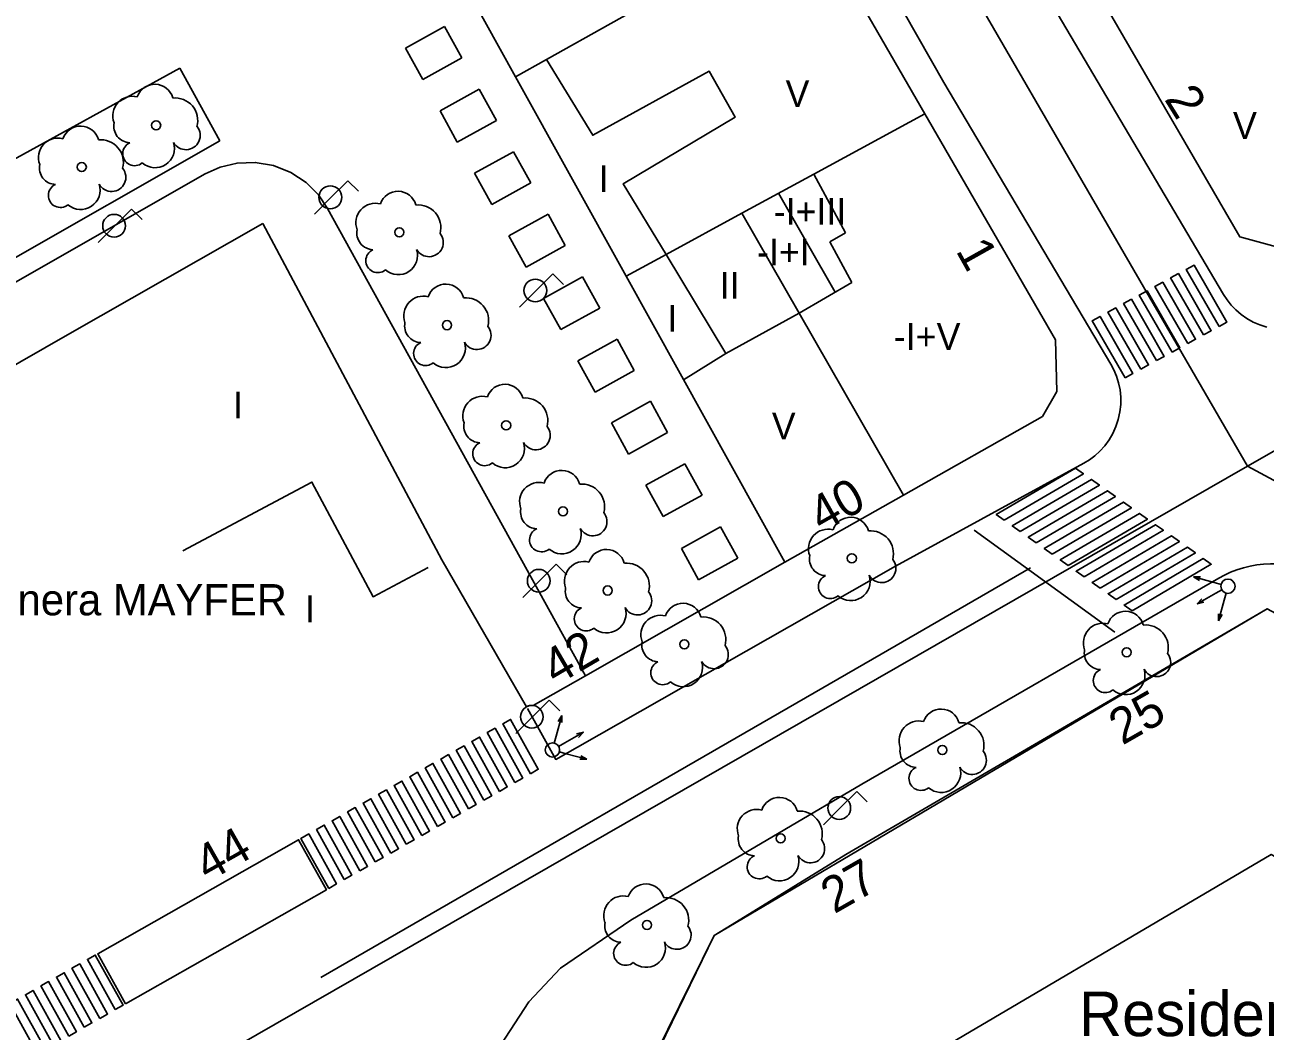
# Model space of a CAD drawing. Extents: x 282771 to 285132, y 4823109 to 4825496.
# Drawn here: x 284165.2 to 284234.7, y 4824005.5 to 4824061.9 of the extents above; entities that cross this region are included whole.
import ezdxf

# ---------------------------------------------------------------- set-up
doc = ezdxf.new("R2010")
doc.units = 0
for name, color, linetype in [('ACERA-BORDILLO', 7, 'Continuous'), ('ACERA-INTERIOR', 7, 'Continuous'), ('ARBOL', 7, 'Continuous'), ('CALLE-EJE', 7, 'Continuous'), ('EDIFICIO', 7, 'Continuous'), ('FAROLA', 7, 'Continuous'), ('INTERIOR-EDIFICIO', 7, 'Continuous'), ('MEDIANERA', 7, 'Continuous'), ('NUM-LOCAL', 7, 'Continuous'), ('NUM-PORTAL', 7, 'Continuous'), ('PASO-PEATONES', 7, 'Continuous'), ('SEMAFORO', 7, 'Continuous'), ('SENAL-VIARIA', 7, 'Continuous'), ('TXT-ALTURA-EDIFICIO', 7, 'Continuous'), ('TXT-EDIFICIOS', 7, 'Continuous'), ('URBANIZACION-AREA', 7, 'Continuous'), ('URBANIZACION-TEXTO', 7, 'Continuous'), ('ZONA-VERDE', 7, 'Continuous')]:
    doc.layers.add(name, color=color, linetype=linetype)

msp = doc.modelspace()

# ---------------------------------------------------------------- linework, layer by layer
at = {"layer": 'ACERA-BORDILLO'}
for points in [[(284193.41, 4824023.562), (284194.986, 4824020.719), (284214.017, 4824031.534), (284224.56, 4824037.314), (284224.873, 4824037.504), (284225.176, 4824037.731), (284225.466, 4824037.993), (284225.735, 4824038.29), (284225.977, 4824038.62), (284226.188, 4824038.98), (284226.362, 4824039.363), (284226.495, 4824039.765), (284226.585, 4824040.179), (284226.631, 4824040.597), (284226.633, 4824041.014), (284226.592, 4824041.421), (284226.512, 4824041.814), (284226.397, 4824042.188), (284226.251, 4824042.537), (284226.079, 4824042.86), (284216.727, 4824058.644), (284181.727, 4824120.104)], [(284234.807, 4824044.928), (284234.417, 4824045.053), (284234.045, 4824045.216), (284233.694, 4824045.414), (284233.37, 4824045.643), (284233.076, 4824045.897), (284232.814, 4824046.171), (284232.585, 4824046.46), (284232.39, 4824046.759), (284211.277, 4824082.504), (284198.847, 4824104.314)], [(284191.907, 4824004.735), (284193.487, 4824007.135), (284195.247, 4824009.025), (284199.197, 4824011.705), (284212.127, 4824019.335), (284232.128, 4824030.871), (284232.45, 4824031.045), (284232.788, 4824031.2), (284233.139, 4824031.336), (284233.501, 4824031.45), (284233.873, 4824031.542), (284234.252, 4824031.61), (284234.636, 4824031.654), (284235.024, 4824031.673), (284235.412, 4824031.667), (284235.797, 4824031.636), (284236.179, 4824031.581), (284236.553, 4824031.502), (284236.919, 4824031.4), (284237.274, 4824031.276), (284237.617, 4824031.132), (284237.946, 4824030.97), (284292.204, 4824001.445)], [(284170.89, 4824007.026), (284182.14, 4824013.419), (284180.587, 4824016.221), (284169.334, 4824009.836), (284170.89, 4824007.026)]]:
    msp.add_lwpolyline(points, dxfattribs=at)
at = {"layer": 'ACERA-INTERIOR'}
msp.add_line((284207.817, 4824031.764), (284196.647, 4824025.405), dxfattribs=at)
at = {"layer": 'ARBOL'}
for centre in [(284172.604, 4824056.238), (284168.44, 4824053.897), (284186.22, 4824050.245), (284188.897, 4824045.043), (284192.209, 4824039.431), (284195.39, 4824034.609), (284211.569, 4824031.987), (284197.897, 4824030.179), (284202.183, 4824027.164), (284226.964, 4824026.72), (284216.64, 4824021.243), (284207.581, 4824016.292), (284200.102, 4824011.446)]:
    msp.add_circle(centre, 0.255, dxfattribs=at)
for centre, radius, start, end in [((284172.534, 4824057.498), 1.038, 15.64228, 161.38435), ((284171.274, 4824056.768), 1.097, 75.4318, 200.55608), ((284173.664, 4824056.498), 1.272, 345.03273, 95.79925), ((284171.164, 4824056.198), 0.935, 168.59898, 268.13236), ((284168.37, 4824055.157), 1.038, 15.64228, 161.38435), ((284174.274, 4824055.668), 0.797, 208.96246, 38.99103), ((284167.11, 4824054.427), 1.097, 75.4318, 200.55608), ((284169.5, 4824054.157), 1.272, 345.03273, 95.79925), ((284171.404, 4824054.648), 0.672, 113.73672, 309.4725), ((284172.544, 4824054.948), 1.086, 228.95447, 17.92796), ((284167, 4824053.857), 0.935, 168.59898, 268.13236), ((284170.11, 4824053.327), 0.797, 208.96246, 38.99103), ((284167.24, 4824052.307), 0.672, 113.73672, 309.4725), ((284168.38, 4824052.607), 1.086, 228.95447, 17.92796), ((284186.15, 4824051.505), 1.038, 15.64228, 161.38435), ((284184.89, 4824050.775), 1.097, 75.4318, 200.55608), ((284187.28, 4824050.505), 1.272, 345.03273, 95.79925), ((284184.78, 4824050.205), 0.935, 168.59898, 268.13236), ((284187.89, 4824049.675), 0.797, 208.96246, 38.99103), ((284185.02, 4824048.655), 0.672, 113.73672, 309.4725), ((284186.16, 4824048.955), 1.086, 228.95447, 17.92796), ((284188.827, 4824046.303), 1.038, 15.64228, 161.38435), ((284187.567, 4824045.573), 1.097, 75.4318, 200.55608), ((284189.957, 4824045.303), 1.272, 345.03273, 95.79925), ((284187.457, 4824045.003), 0.935, 168.59898, 268.13236), ((284190.567, 4824044.473), 0.797, 208.96246, 38.99103), ((284187.697, 4824043.453), 0.672, 113.73672, 309.4725), ((284188.837, 4824043.753), 1.086, 228.95447, 17.92796), ((284190.879, 4824039.961), 1.097, 75.4318, 200.55608), ((284192.139, 4824040.691), 1.038, 15.64228, 161.38435), ((284193.269, 4824039.691), 1.272, 345.03273, 95.79925), ((284190.769, 4824039.391), 0.935, 168.59898, 268.13236), ((284193.879, 4824038.861), 0.797, 208.96246, 38.99103), ((284191.009, 4824037.841), 0.672, 113.73672, 309.4725), ((284192.149, 4824038.141), 1.086, 228.95447, 17.92796), ((284195.32, 4824035.869), 1.038, 15.64228, 161.38435), ((284194.06, 4824035.139), 1.097, 75.4318, 200.55608), ((284196.45, 4824034.869), 1.272, 345.03273, 95.79925), ((284193.95, 4824034.569), 0.935, 168.59898, 268.13236), ((284197.06, 4824034.039), 0.797, 208.96246, 38.99103), ((284211.499, 4824033.247), 1.038, 15.64228, 161.38435), ((284194.19, 4824033.019), 0.672, 113.73672, 309.4725), ((284195.33, 4824033.319), 1.086, 228.95447, 17.92796), ((284210.239, 4824032.517), 1.097, 75.4318, 200.55608), ((284212.629, 4824032.247), 1.272, 345.03273, 95.79925), ((284197.827, 4824031.439), 1.038, 15.64228, 161.38435), ((284210.129, 4824031.947), 0.935, 168.59898, 268.13236), ((284196.567, 4824030.709), 1.097, 75.4318, 200.55608), ((284198.957, 4824030.439), 1.272, 345.03273, 95.79925), ((284213.239, 4824031.417), 0.797, 208.96246, 38.99103), ((284210.369, 4824030.397), 0.672, 113.73672, 309.4725), ((284211.509, 4824030.697), 1.086, 228.95447, 17.92796), ((284196.457, 4824030.139), 0.935, 168.59898, 268.13236), ((284199.567, 4824029.609), 0.797, 208.96246, 38.99103), ((284202.113, 4824028.424), 1.038, 15.64228, 161.38435), ((284196.697, 4824028.589), 0.672, 113.73672, 309.4725), ((284197.837, 4824028.889), 1.086, 228.95447, 17.92796), ((284200.853, 4824027.694), 1.097, 75.4318, 200.55608), ((284203.243, 4824027.424), 1.272, 345.03273, 95.79925), ((284226.894, 4824027.98), 1.038, 15.64228, 161.38435), ((284225.634, 4824027.25), 1.097, 75.4318, 200.55608), ((284228.024, 4824026.98), 1.272, 345.03273, 95.79925), ((284200.743, 4824027.124), 0.935, 168.59898, 268.13236), ((284203.853, 4824026.594), 0.797, 208.96246, 38.99103), ((284225.524, 4824026.68), 0.935, 168.59898, 268.13236), ((284228.634, 4824026.15), 0.797, 208.96246, 38.99103), ((284200.983, 4824025.574), 0.672, 113.73672, 309.4725), ((284202.123, 4824025.874), 1.086, 228.95447, 17.92796), ((284226.904, 4824025.43), 1.086, 228.95447, 17.92796), ((284225.764, 4824025.13), 0.672, 113.73672, 309.4725), ((284216.57, 4824022.503), 1.038, 15.64228, 161.38435), ((284215.31, 4824021.773), 1.097, 75.4318, 200.55608), ((284217.7, 4824021.503), 1.272, 345.03273, 95.79925), ((284215.2, 4824021.203), 0.935, 168.59898, 268.13236), ((284218.31, 4824020.673), 0.797, 208.96246, 38.99103), ((284215.44, 4824019.653), 0.672, 113.73672, 309.4725), ((284216.58, 4824019.953), 1.086, 228.95447, 17.92796), ((284207.511, 4824017.552), 1.038, 15.64228, 161.38435), ((284206.251, 4824016.822), 1.097, 75.4318, 200.55608), ((284208.641, 4824016.552), 1.272, 345.03273, 95.79925), ((284206.141, 4824016.252), 0.935, 168.59898, 268.13236), ((284209.251, 4824015.722), 0.797, 208.96246, 38.99103), ((284207.521, 4824015.002), 1.086, 228.95447, 17.92796), ((284206.381, 4824014.702), 0.672, 113.73672, 309.4725), ((284200.032, 4824012.706), 1.038, 15.64228, 161.38435), ((284198.772, 4824011.976), 1.097, 75.4318, 200.55608), ((284201.162, 4824011.706), 1.272, 345.03273, 95.79925), ((284198.662, 4824011.406), 0.935, 168.59898, 268.13236), ((284201.772, 4824010.876), 0.797, 208.96246, 38.99103), ((284198.902, 4824009.856), 0.672, 113.73672, 309.4725), ((284200.042, 4824010.156), 1.086, 228.95447, 17.92796)]:
    msp.add_arc(centre, radius, start, end, dxfattribs=at)
at = {"layer": 'CALLE-EJE'}
for points in [[(284163.888, 4824145.033), (284182.847, 4824124.904), (284233.737, 4824037.144)], [(284293.376, 4824071.244), (284233.737, 4824037.144)], [(284233.737, 4824037.144), (284177.128, 4824004.655)], [(284301.216, 4824000.835), (284233.737, 4824037.144)]]:
    msp.add_lwpolyline(points, dxfattribs=at)
at = {"layer": 'EDIFICIO'}
for points in [[(284164.527, 4824136.473), (284179.387, 4824119.774), (284182.047, 4824115.154), (284192.607, 4824096.834), (284203.117, 4824078.624), (284209.147, 4824068.184), (284215.657, 4824056.884), (284222.977, 4824044.214), (284223.057, 4824041.334), (284222.257, 4824039.934), (284214.457, 4824035.524), (284207.817, 4824031.764), (284198.927, 4824047.784), (284192.737, 4824058.954), (284188.527, 4824066.544), (284186.987, 4824069.334), (284180.797, 4824080.554)], [(284245.847, 4824053.824), (284241.247, 4824051.124), (284237.077, 4824048.964), (284233.297, 4824049.994), (284225.657, 4824063.144), (284222.917, 4824067.844), (284221.427, 4824070.434), (284214.307, 4824082.664), (284212.817, 4824085.254), (284209.937, 4824090.224), (284207.067, 4824095.134), (284205.577, 4824097.724), (284188.897, 4824126.453)], [(284232.787, 4823979.795), (284213.927, 4823990.205), (284198.007, 4823998.995), (284198.797, 4824000.455), (284203.857, 4824010.855), (284204.867, 4824011.475), (284211.227, 4824015.385), (284234.827, 4824029.154), (284254.267, 4824018.695), (284265.587, 4824012.515), (284279.836, 4824004.765), (284291.036, 4823998.665), (284291.676, 4823996.285), (284287.776, 4823989.075), (284281.936, 4823978.275), (284276.006, 4823967.315), (284272.568, 4823960.95), (284269.022, 4823959.863), (284257.777, 4823966.005), (284232.787, 4823979.795)]]:
    msp.add_lwpolyline(points, dxfattribs=at)
at = {"layer": 'FAROLA'}
for p, q in [((284183.341, 4824053.134), (284182.401, 4824052.204)), ((284183.931, 4824052.544), (284183.341, 4824053.134)), ((284182.401, 4824052.204), (284181.471, 4824051.264)), ((284171.229, 4824051.543), (284170.289, 4824050.613)), ((284171.819, 4824050.953), (284171.229, 4824051.543)), ((284170.289, 4824050.613), (284169.359, 4824049.673)), ((284194.822, 4824047.915), (284193.882, 4824046.985)), ((284195.412, 4824047.325), (284194.822, 4824047.915)), ((284193.882, 4824046.985), (284192.952, 4824046.045)), ((284195.015, 4824031.654), (284194.075, 4824030.724)), ((284195.605, 4824031.064), (284195.015, 4824031.654)), ((284194.075, 4824030.724), (284193.145, 4824029.784)), ((284194.627, 4824024.035), (284193.687, 4824023.105)), ((284195.217, 4824023.445), (284194.627, 4824024.035)), ((284193.687, 4824023.105), (284192.757, 4824022.165)), ((284211.847, 4824018.925), (284210.907, 4824017.995)), ((284212.437, 4824018.335), (284211.847, 4824018.925)), ((284210.907, 4824017.995), (284209.977, 4824017.055))]:
    msp.add_line(p, q, dxfattribs=at)
for centre in [(284182.361, 4824052.204), (284170.249, 4824050.613), (284193.842, 4824046.985), (284194.035, 4824030.724), (284193.647, 4824023.105), (284210.867, 4824017.995)]:
    msp.add_circle(centre, 0.637, dxfattribs=at)
at = {"layer": 'INTERIOR-EDIFICIO'}
for points in [[(284209.436, 4824053.501), (284205.417, 4824051.314), (284201.167, 4824049.004), (284198.767, 4824052.964), (284205.037, 4824056.694), (284203.577, 4824059.274), (284197.057, 4824055.684), (284194.474, 4824059.931), (284201.666, 4824063.976), (284199.177, 4824068.314), (284195.787, 4824066.714), (284192.508, 4824072.513), (284194.658, 4824073.752), (284184.137, 4824092.504), (284174.037, 4824110.534), (284172.907, 4824109.934), (284172.876, 4824109.986), (284170.117, 4824114.634), (284160.458, 4824125.433), (284157.522, 4824122.957)], [(284211.208, 4824050.21), (284209.436, 4824053.501)], [(284210.342, 4824049.71), (284211.208, 4824050.21)], [(284211.57, 4824047.428), (284210.342, 4824049.71)], [(284208.618, 4824045.723), (284211.57, 4824047.428)], [(284202.146, 4824041.984), (284204.517, 4824043.454), (284208.618, 4824045.723)], [(284270.517, 4823988.395), (284262.117, 4823993.035), (284263.717, 4823995.935), (284258.087, 4823999.035), (284259.881, 4824002.047), (284248.325, 4824008.265), (284235.064, 4824015.4), (284213.118, 4824002.461), (284212.457, 4824001.101), (284215.346, 4823999.507)]]:
    msp.add_lwpolyline(points, dxfattribs=at)
at = {"layer": 'MEDIANERA'}
for p, q in [((284209.436, 4824053.501), (284215.657, 4824056.884)), ((284214.457, 4824035.524), (284208.618, 4824045.723))]:
    msp.add_line(p, q, dxfattribs=at)
for points in [[(284192.737, 4824058.954), (284194.474, 4824059.931)], [(284210.636, 4824046.889), (284207.465, 4824052.428)], [(284208.618, 4824045.723), (284205.417, 4824051.314)], [(284204.517, 4824043.454), (284201.168, 4824049.003), (284198.927, 4824047.784)], [(284174.094, 4824032.397), (284181.333, 4824036.252), (284184.752, 4824029.832), (284187.839, 4824031.476)]]:
    msp.add_lwpolyline(points, dxfattribs=at)
at = {"layer": 'PASO-PEATONES'}
for points in [[(284232.138, 4824044.973), (284230.301, 4824048.169), (284230.74, 4824048.409), (284232.577, 4824045.212)], [(284230.382, 4824044.014), (284228.545, 4824047.21), (284228.984, 4824047.45), (284230.821, 4824044.254)], [(284231.26, 4824044.493), (284229.423, 4824047.69), (284229.862, 4824047.929), (284231.699, 4824044.733)], [(284229.504, 4824043.535), (284227.667, 4824046.731), (284228.106, 4824046.97), (284229.943, 4824043.774)], [(284227.748, 4824042.576), (284225.912, 4824045.772), (284226.35, 4824046.012), (284228.187, 4824042.816)], [(284228.626, 4824043.055), (284226.789, 4824046.251), (284227.228, 4824046.491), (284229.065, 4824043.295)], [(284226.871, 4824042.096), (284225.034, 4824045.293), (284225.473, 4824045.532), (284227.31, 4824042.336)], [(284220.104, 4824034.113), (284219.656, 4824034.43), (284224.093, 4824037.036), (284224.54, 4824036.719)], [(284221, 4824033.48), (284220.552, 4824033.796), (284224.988, 4824036.402), (284225.436, 4824036.085)], [(284221.895, 4824032.846), (284221.448, 4824033.163), (284225.884, 4824035.768), (284226.332, 4824035.451)], [(284222.791, 4824032.212), (284222.343, 4824032.529), (284226.779, 4824035.135), (284227.227, 4824034.818)], [(284223.687, 4824031.579), (284223.239, 4824031.895), (284227.675, 4824034.501), (284228.123, 4824034.184)], [(284224.582, 4824030.945), (284224.134, 4824031.262), (284228.571, 4824033.867), (284229.018, 4824033.55)], [(284225.478, 4824030.311), (284225.03, 4824030.628), (284229.466, 4824033.233), (284229.914, 4824032.917)], [(284226.373, 4824029.677), (284225.926, 4824029.994), (284230.362, 4824032.6), (284230.81, 4824032.283)], [(284227.269, 4824029.044), (284226.821, 4824029.361), (284231.257, 4824031.966), (284231.705, 4824031.649)], [(284192.703, 4824019.422), (284191.154, 4824022.218), (284191.588, 4824022.465), (284193.137, 4824019.669)], [(284193.572, 4824019.916), (284192.023, 4824022.712), (284192.458, 4824022.959), (284194.007, 4824020.163)], [(284191.833, 4824018.928), (284190.284, 4824021.725), (284190.719, 4824021.971), (284192.268, 4824019.175)], [(284190.094, 4824017.94), (284188.544, 4824020.737), (284188.979, 4824020.984), (284190.529, 4824018.187)], [(284190.964, 4824018.434), (284189.414, 4824021.231), (284189.849, 4824021.478), (284191.398, 4824018.681)], [(284189.225, 4824017.446), (284187.675, 4824020.244), (284188.11, 4824020.491), (284189.66, 4824017.693)], [(284187.486, 4824016.457), (284185.935, 4824019.257), (284186.37, 4824019.503), (284187.921, 4824016.705)], [(284188.355, 4824016.952), (284186.805, 4824019.75), (284187.24, 4824019.997), (284188.79, 4824017.199)], [(284186.616, 4824015.963), (284185.065, 4824018.763), (284185.5, 4824019.01), (284187.051, 4824016.21)], [(284185.747, 4824015.469), (284184.196, 4824018.269), (284184.631, 4824018.516), (284186.182, 4824015.716)], [(284184.008, 4824014.481), (284182.456, 4824017.282), (284182.891, 4824017.529), (284184.443, 4824014.728)], [(284184.877, 4824014.975), (284183.326, 4824017.776), (284183.761, 4824018.022), (284185.312, 4824015.222)], [(284183.139, 4824013.987), (284181.587, 4824016.788), (284182.021, 4824017.035), (284183.573, 4824014.234)], [(284182.269, 4824013.493), (284180.717, 4824016.295), (284181.152, 4824016.542), (284182.704, 4824013.74)], [(284169.446, 4824006.206), (284167.89, 4824009.016), (284168.325, 4824009.263), (284169.881, 4824006.453)], [(284170.316, 4824006.7), (284168.759, 4824009.51), (284169.194, 4824009.756), (284170.75, 4824006.947)], [(284168.577, 4824005.712), (284167.02, 4824008.522), (284167.455, 4824008.769), (284169.011, 4824005.959)], [(284166.838, 4824004.724), (284165.281, 4824007.534), (284165.715, 4824007.781), (284167.272, 4824004.971)], [(284167.707, 4824005.218), (284166.15, 4824008.028), (284166.585, 4824008.275), (284168.142, 4824005.465)], [(284165.968, 4824004.23), (284164.411, 4824007.041), (284164.846, 4824007.288), (284166.403, 4824004.477)]]:
    msp.add_lwpolyline(points, close=True, dxfattribs=at)
at = {"layer": 'SEMAFORO'}
for p, q in [((284231.864, 4824030.628), (284230.706, 4824030.943)), ((284231.047, 4824030.747), (284230.706, 4824030.943)), ((284231.099, 4824030.94), (284230.706, 4824030.943)), ((284232.25, 4824030.523), (284231.864, 4824030.628)), ((284231.949, 4824030.025), (284230.905, 4824029.428)), ((284232.292, 4824030.221), (284231.949, 4824030.025)), ((284232.426, 4824029.646), (284232.531, 4824030.032)), ((284231.18, 4824029.716), (284230.905, 4824029.428)), ((284231.293, 4824029.519), (284230.905, 4824029.428)), ((284232.111, 4824028.488), (284232.426, 4824029.646)), ((284232.111, 4824028.488), (284232.114, 4824028.881)), ((284232.307, 4824028.829), (284232.111, 4824028.488)), ((284195.327, 4824023.178), (284195.012, 4824022.02)), ((284195.131, 4824022.837), (284195.327, 4824023.178)), ((284195.327, 4824023.178), (284195.324, 4824022.785)), ((284195.012, 4824022.02), (284194.907, 4824021.634)), ((284195.145, 4824021.445), (284195.489, 4824021.641)), ((284195.489, 4824021.641), (284196.533, 4824022.238)), ((284196.145, 4824022.147), (284196.533, 4824022.238)), ((284196.257, 4824021.95), (284196.533, 4824022.238)), ((284195.188, 4824021.143), (284195.573, 4824021.038)), ((284195.573, 4824021.038), (284196.731, 4824020.723)), ((284196.391, 4824020.919), (284196.731, 4824020.723)), ((284196.338, 4824020.726), (284196.731, 4824020.723))]:
    msp.add_line(p, q, dxfattribs=at)
for centre in [(284232.636, 4824030.418), (284194.802, 4824021.248)]:
    msp.add_circle(centre, 0.4, dxfattribs=at)
at = {"layer": 'SENAL-VIARIA'}
for points in [[(284218.431, 4824033.567), (284226.309, 4824027.841)], [(284213.216, 4824026.615), (284221.576, 4824031.441)], [(284181.829, 4824008.498), (284213.216, 4824026.615)]]:
    msp.add_lwpolyline(points, dxfattribs=at)
at = {"layer": 'URBANIZACION-AREA'}
msp.add_lwpolyline([(284263.404, 4823975.891), (284257.777, 4823966), (284198.007, 4823998.995), (284203.857, 4824010.855), (284234.827, 4824029.154), (284254.267, 4824018.691), (284265.587, 4824012.511), (284279.837, 4824004.761), (284270.517, 4823988.39)], close=True, dxfattribs=at)
at = {"layer": 'ZONA-VERDE'}
for p, q in [((284188.763, 4824061.763), (284186.574, 4824060.556)), ((284189.729, 4824060.012), (284188.763, 4824061.763)), ((284186.574, 4824060.556), (284187.54, 4824058.805)), ((284187.54, 4824058.805), (284189.729, 4824060.012)), ((284173.928, 4824059.445), (284163.435, 4824053.659)), ((284176.177, 4824055.366), (284173.928, 4824059.445)), ((284190.695, 4824058.26), (284188.505, 4824057.053)), ((284191.66, 4824056.509), (284190.695, 4824058.26)), ((284188.505, 4824057.053), (284189.471, 4824055.302)), ((284189.471, 4824055.302), (284191.66, 4824056.509)), ((284159.662, 4824045.938), (284176.177, 4824055.366)), ((284192.626, 4824054.758), (284190.437, 4824053.55)), ((284193.592, 4824053.006), (284192.626, 4824054.758)), ((284190.437, 4824053.55), (284191.403, 4824051.799)), ((284175.354, 4824053.514), (284160.241, 4824044.887)), ((284175.354, 4824053.514), (284160.241, 4824044.887)), ((284191.403, 4824051.799), (284193.592, 4824053.006)), ((284196.647, 4824025.405), (284182.211, 4824051.586)), ((284196.647, 4824025.405), (284182.211, 4824051.586)), ((284194.558, 4824051.255), (284192.368, 4824050.048)), ((284195.523, 4824049.503), (284194.558, 4824051.255)), ((284167.645, 4824044.508), (284178.573, 4824050.746)), ((284167.645, 4824044.508), (284178.573, 4824050.746)), ((284178.573, 4824050.746), (284188.615, 4824031.889)), ((284178.573, 4824050.746), (284188.615, 4824031.889)), ((284192.368, 4824050.048), (284193.334, 4824048.296)), ((284193.334, 4824048.296), (284195.523, 4824049.503)), ((284196.489, 4824047.752), (284194.3, 4824046.545)), ((284197.455, 4824046.001), (284196.489, 4824047.752)), ((284194.3, 4824046.545), (284195.266, 4824044.793)), ((284195.266, 4824044.793), (284197.455, 4824046.001)), ((284162.173, 4824041.384), (284167.645, 4824044.508)), ((284162.173, 4824041.384), (284167.645, 4824044.508)), ((284198.421, 4824044.249), (284196.231, 4824043.042)), ((284199.386, 4824042.498), (284198.421, 4824044.249)), ((284196.231, 4824043.042), (284197.197, 4824041.291)), ((284197.197, 4824041.291), (284199.386, 4824042.498)), ((284200.289, 4824040.78), (284198.1, 4824039.573)), ((284201.254, 4824039.029), (284200.289, 4824040.78)), ((284198.1, 4824039.573), (284199.065, 4824037.822)), ((284199.065, 4824037.822), (284201.254, 4824039.029)), ((284202.22, 4824037.278), (284200.031, 4824036.071)), ((284203.186, 4824035.526), (284202.22, 4824037.278)), ((284200.031, 4824036.071), (284200.997, 4824034.319)), ((284200.997, 4824034.319), (284203.186, 4824035.526)), ((284204.215, 4824033.741), (284202.026, 4824032.534)), ((284205.181, 4824031.99), (284204.215, 4824033.741)), ((284202.026, 4824032.534), (284202.991, 4824030.782)), ((284188.615, 4824031.889), (284193.349, 4824023.668)), ((284188.615, 4824031.889), (284193.349, 4824023.668)), ((284202.991, 4824030.782), (284205.181, 4824031.99)), ((284193.719, 4824023.738), (284196.647, 4824025.405)), ((284193.719, 4824023.738), (284196.647, 4824025.405))]:
    msp.add_line(p, q, dxfattribs=at)
msp.add_lwpolyline([(284182.211, 4824051.586), (284181.694, 4824052.348), (284181.002, 4824053.038), (284180.153, 4824053.6), (284179.186, 4824053.985), (284178.16, 4824054.161), (284177.142, 4824054.124), (284176.192, 4824053.895), (284175.354, 4824053.514)], dxfattribs=at)
msp.add_lwpolyline([(284182.211, 4824051.586), (284181.694, 4824052.348), (284181.002, 4824053.038), (284180.153, 4824053.6), (284179.186, 4824053.985), (284178.16, 4824054.161), (284177.142, 4824054.124), (284176.192, 4824053.895), (284175.354, 4824053.514)], dxfattribs=at)
msp.add_arc((284193.647, 4824023.105), 0.637, 83.58188, 117.90167, dxfattribs=at)
msp.add_arc((284193.647, 4824023.105), 0.637, 83.58188, 117.90167, dxfattribs=at)

# ---------------------------------------------------------------- texts
at = {"layer": 'NUM-LOCAL'}
for s, rotation, p in [('2', 301.91402, (284229.039, 4824057.706)), ('42', 30.41962, (284194.998, 4824024.82)), ('44', 29.55004, (284175.505, 4824013.829))]:
    msp.add_text(s, height=2, rotation=rotation, dxfattribs=at).set_placement(p)
at = {"layer": 'NUM-PORTAL'}
for s, rotation, p in [('1', 299.31004, (284217.363, 4824049.221)), ('40', 29.55004, (284209.897, 4824033.383)), ('25', 29.72004, (284226.724, 4824021.487)), ('27', 29.72004, (284210.587, 4824012.04))]:
    msp.add_text(s, height=2, rotation=rotation, dxfattribs=at).set_placement(p)
at = {"layer": 'TXT-ALTURA-EDIFICIO'}
for s, rotation, p in [('V', 0.00004, (284207.858, 4824057.264)), ('V', 0.00004, (284232.918, 4824055.474)), ('I', 0.00004, (284197.396, 4824052.494)), ('-I+III', 0.00004, (284207.195, 4824050.664)), ('-I+I', 0.00004, (284206.255, 4824048.394)), ('II', 0.00004, (284204.176, 4824046.529)), ('I', 0.00004, (284201.246, 4824044.674)), ('-I+V', 0.00004, (284213.921, 4824043.66)), ('I', 0.0006, (284176.915, 4824039.825)), ('V', 0.00004, (284207.088, 4824038.65)), ('I', 0.0006, (284180.949, 4824028.405))]:
    msp.add_text(s, height=1.5, rotation=rotation, dxfattribs=at).set_placement(p)
at = {"layer": 'TXT-EDIFICIOS'}
msp.add_text('Gasolinera MAYFER', height=1.75, rotation=0.00004, dxfattribs=at).set_placement((284158.212, 4824028.787))
at = {"layer": 'URBANIZACION-TEXTO'}
msp.add_text('Residencial ', height=2.5, dxfattribs=at).set_placement((284224.295, 4824005.215))

doc.saveas('drawing.dxf')
